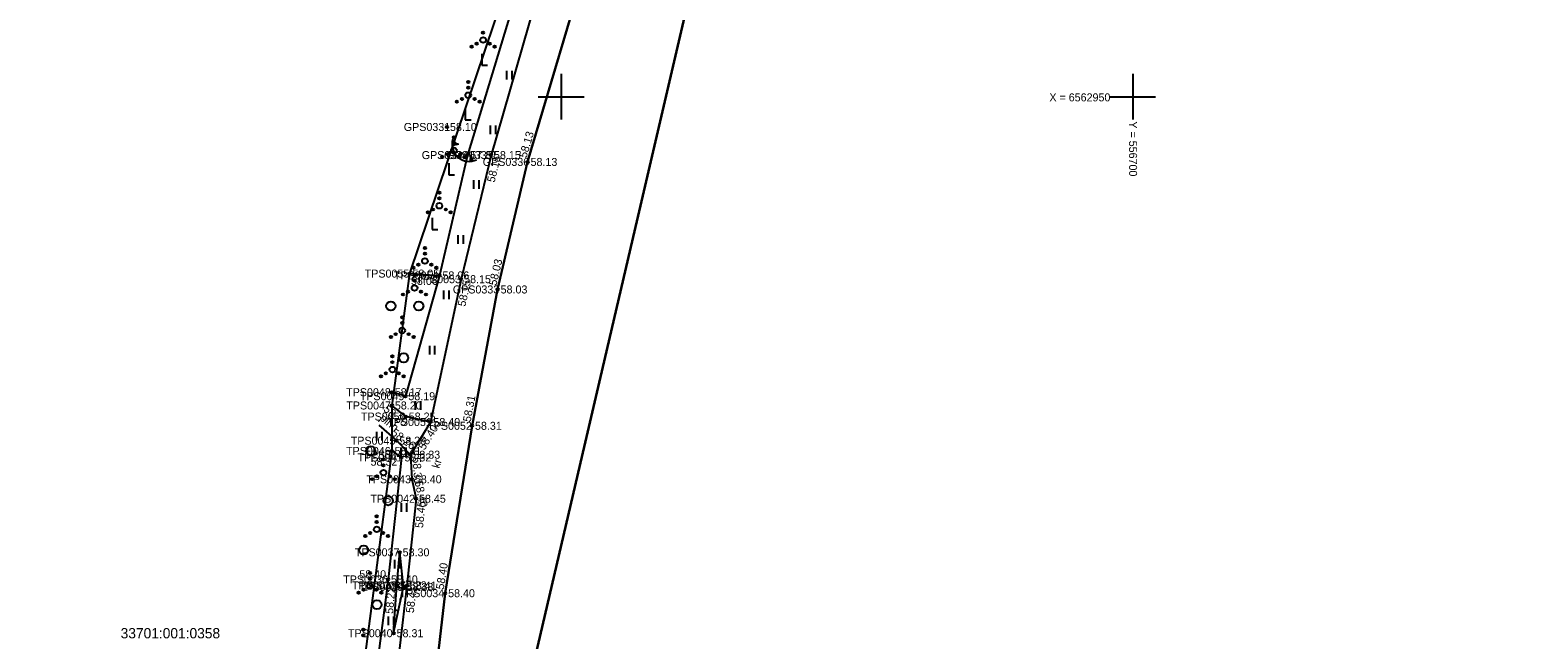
# Model space of a CAD drawing. Extents: x 551623 to 559850, y 6561220 to 6567135.
# Drawn here: x 556603.5 to 556733.6, y 6562902.5 to 6562955.9 of the extents above; entities that cross this region are included whole.
import ezdxf

# ---------------------------------------------------------------- set-up
doc = ezdxf.new("R2010")
doc.units = 0
for name, color, linetype in [('HALJASTUS', 7, 'Continuous'), ('KORGUS-EH2000', 7, 'Continuous'), ('MOOTKORG-EH2000', 7, 'Continuous'), ('MOOTMPUNKT', 7, 'Continuous'), ('MOOTNR', 7, 'Continuous'), ('MOOTPIIR', 7, 'Continuous'), ('PIIR', 7, 'Continuous'), ('RELJEEF', 7, 'Continuous'), ('TEE', 7, 'Continuous'), ('VORK', 7, 'Continuous')]:
    doc.layers.add(name, color=color, linetype=linetype)

msp = doc.modelspace()

# ---------------------------------------------------------------- linework, layer by layer
at = {"layer": 'HALJASTUS'}
for p, q in [((556643.05, 6562953.75), (556643.05, 6562952.75)), ((556643.05, 6562952.75), (556643.55, 6562952.75)), ((556645.22, 6562952.27), (556645.22, 6562951.51)), ((556645.67, 6562952.27), (556645.67, 6562951.51)), ((556641.61, 6562948.96), (556641.61, 6562947.96)), ((556641.61, 6562947.96), (556642.11, 6562947.96)), ((556643.78, 6562947.48), (556643.78, 6562946.72)), ((556644.24, 6562947.48), (556644.24, 6562946.72)), ((556640.17, 6562944.17), (556640.17, 6562943.17)), ((556640.17, 6562943.17), (556640.67, 6562943.17)), ((556642.34, 6562942.7), (556642.34, 6562941.93)), ((556642.8, 6562942.7), (556642.8, 6562941.93)), ((556638.72, 6562939.39), (556638.72, 6562938.39)), ((556638.72, 6562938.39), (556639.22, 6562938.39)), ((556640.96, 6562937.89), (556640.96, 6562937.13)), ((556641.41, 6562937.89), (556641.41, 6562937.13)), ((556639.71, 6562933.05), (556639.71, 6562932.29)), ((556640.17, 6562933.05), (556640.17, 6562932.29)), ((556638.47, 6562928.21), (556638.47, 6562927.45)), ((556638.93, 6562928.21), (556638.93, 6562927.45)), ((556637.23, 6562923.36), (556637.23, 6562922.6)), ((556637.69, 6562923.36), (556637.69, 6562922.6)), ((556633.84, 6562920.68), (556633.84, 6562919.92)), ((556634.3, 6562920.68), (556634.3, 6562919.92)), ((556635.96, 6562919.3), (556635.96, 6562918.54)), ((556636.41, 6562919.3), (556636.41, 6562918.54)), ((556636, 6562914.44), (556636, 6562913.68)), ((556636.46, 6562914.44), (556636.46, 6562913.68)), ((556635.43, 6562909.47), (556635.43, 6562908.71)), ((556635.89, 6562909.47), (556635.89, 6562908.71)), ((556634.87, 6562904.5), (556634.87, 6562903.74)), ((556635.32, 6562904.5), (556635.32, 6562903.74))]:
    msp.add_line(p, q, dxfattribs=at)
for points in [[(556730.18, 6563321.97), (556724.64, 6563294.5), (556716.88, 6563261.02), (556713.06, 6563244.42), (556708.58, 6563223.73), (556703.72, 6563202.88), (556698.77, 6563180.19), (556694.07, 6563158.75), (556689.22, 6563135.02), (556684.66, 6563113.96), (556681.42, 6563095.61), (556676.7, 6563073.76), (556671.6, 6563053.04), (556667.38, 6563033.15), (556662.06, 6563012.38), (556658.05, 6562996.74), (556653.49, 6562982.86), (556651.05, 6562972.79), (556648.49, 6562966.93), (556641.79, 6562944.89), (556639.35, 6562934.36)], [(556636.73, 6562934.52), (556639.35, 6562934.36), (556636.37, 6562923.79), (556635.18, 6562924.14)], [(556635.17, 6562919), (556636.03, 6562918.43), (556634.85, 6562907.76), (556633.22, 6562895.24), (556632.65, 6562886.48), (556632.74, 6562878.79), (556631.41, 6562873.37), (556629.17, 6562861.28), (556628.02, 6562852.45), (556625.52, 6562843.28), (556622.84, 6562830.98), (556620.17, 6562819.24), (556617.08, 6562804.16), (556613.53, 6562785.9), (556610.4, 6562766.71), (556606.27, 6562747.18), (556605.01, 6562746.43)]]:
    msp.add_lwpolyline(points, dxfattribs=at)
for centre, radius in [((556643.17, 6562954.96), 0.25), ((556643.17, 6562955.61), 0.1), ((556642.17, 6562954.38), 0.1), ((556642.61, 6562954.63), 0.1), ((556643.74, 6562954.63), 0.1), ((556644.17, 6562954.38), 0.1), ((556641.87, 6562951.28), 0.1), ((556641.87, 6562950.13), 0.25), ((556641.87, 6562950.78), 0.1), ((556640.87, 6562949.56), 0.1), ((556641.31, 6562949.81), 0.1), ((556642.44, 6562949.81), 0.1), ((556642.87, 6562949.56), 0.1), ((556640.61, 6562946.44), 0.1), ((556640.61, 6562945.94), 0.1), ((556639.61, 6562944.72), 0.1), ((556640.04, 6562944.97), 0.1), ((556640.61, 6562945.29), 0.25), ((556641.17, 6562944.97), 0.1), ((556641.61, 6562944.72), 0.1), ((556639.34, 6562941.61), 0.1), ((556639.34, 6562941.11), 0.1), ((556638.34, 6562939.88), 0.1), ((556638.78, 6562940.13), 0.1), ((556639.34, 6562940.46), 0.25), ((556639.91, 6562940.13), 0.1), ((556640.34, 6562939.88), 0.1), ((556638.08, 6562935.62), 0.25), ((556638.08, 6562936.77), 0.1), ((556638.08, 6562936.27), 0.1), ((556637.08, 6562935.04), 0.1), ((556637.17, 6562934.41), 0.1), ((556637.51, 6562935.29), 0.1), ((556638.64, 6562935.29), 0.1), ((556639.08, 6562935.04), 0.1), ((556636.6, 6562932.94), 0.1), ((556637.17, 6562933.26), 0.25), ((556637.17, 6562933.91), 0.1), ((556637.73, 6562932.94), 0.1), ((556635.1, 6562931.69), 0.4), ((556636.17, 6562932.69), 0.1), ((556637.54, 6562931.69), 0.4), ((556638.17, 6562932.69), 0.1), ((556636.1, 6562930.69), 0.1), ((556635.53, 6562929.22), 0.1), ((556636.1, 6562929.54), 0.25), ((556636.1, 6562930.19), 0.1), ((556636.66, 6562929.22), 0.1), ((556635.1, 6562928.97), 0.1), ((556637.1, 6562928.97), 0.1), ((556635.23, 6562927.27), 0.1), ((556635.23, 6562926.77), 0.1), ((556636.22, 6562927.15), 0.4), ((556634.23, 6562925.54), 0.1), ((556634.66, 6562925.79), 0.1), ((556635.23, 6562926.12), 0.25), ((556635.79, 6562925.79), 0.1), ((556636.23, 6562925.54), 0.1), ((556633.33, 6562919.01), 0.4), ((556634.45, 6562918.25), 0.1), ((556634.45, 6562917.75), 0.1), ((556633.45, 6562916.53), 0.1), ((556633.88, 6562916.78), 0.1), ((556634.45, 6562917.1), 0.25), ((556635.01, 6562916.78), 0.1), ((556635.45, 6562916.53), 0.1), ((556634.86, 6562914.64), 0.4), ((556633.86, 6562912.14), 0.25), ((556633.86, 6562913.29), 0.1), ((556633.86, 6562912.79), 0.1), ((556632.86, 6562911.56), 0.1), ((556633.29, 6562911.81), 0.1), ((556634.42, 6562911.81), 0.1), ((556634.86, 6562911.56), 0.1), ((556632.72, 6562910.33), 0.4), ((556633.27, 6562908.32), 0.1), ((556633.27, 6562907.17), 0.25), ((556633.27, 6562907.82), 0.1), ((556632.27, 6562906.6), 0.1), ((556632.71, 6562906.85), 0.1), ((556633.88, 6562905.54), 0.4), ((556633.84, 6562906.85), 0.1), ((556634.27, 6562906.6), 0.1), ((556632.68, 6562903.36), 0.1), ((556632.68, 6562902.86), 0.1)]:
    msp.add_circle(centre, radius, dxfattribs=at)
at = {"layer": 'KORGUS-EH2000'}
for centre in [(556640.01, 6562947.35), (556643.86, 6562944.89), (556647.06, 6562944.29), (556639.35, 6562934.36), (556641.25, 6562934.03), (556644.44, 6562933.13), (556635.19, 6562922.98), (556636.37, 6562923.79), (556638.56, 6562921.53), (556642.2, 6562921.2), (556635.58, 6562919.9), (556636.81, 6562918.67), (556636.03, 6562918.43), (556636.94, 6562916.52), (556637.3, 6562914.82), (556634.85, 6562907.76), (556635.62, 6562907.24), (556636.5, 6562907.22), (556639.85, 6562906.55)]:
    msp.add_circle(centre, 0.1, dxfattribs=at)
at = {"layer": 'MOOTMPUNKT'}
for centre in [(556640.01, 6562947.35), (556641.79, 6562944.89), (556643.86, 6562944.89), (556647.06, 6562944.29), (556636.73, 6562934.52), (556639.35, 6562934.36), (556641.25, 6562934.03), (556644.44, 6562933.13), (556635.18, 6562924.14), (556635.19, 6562922.98), (556636.37, 6562923.79), (556636.4, 6562922.01), (556638.56, 6562921.53), (556642.2, 6562921.2), (556635.58, 6562919.9), (556635.17, 6562919), (556636.81, 6562918.67), (556636.03, 6562918.43), (556636.94, 6562916.52), (556637.3, 6562914.82), (556635.87, 6562910.13), (556634.85, 6562907.76), (556635.62, 6562907.24), (556636.21, 6562907.1), (556636.5, 6562907.22), (556639.85, 6562906.55), (556635.34, 6562903.05)]:
    msp.add_circle(centre, 0.1, dxfattribs=at)
at = {"layer": 'MOOTPIIR'}
for points in [[(556730.03, 6563322.01), (556724.17, 6563296.08), (556712.21, 6563244.93), (556703.12, 6563205.31), (556697.49, 6563180.8), (556687.92, 6563135.48), (556675.76, 6563074.84), (556666.86, 6563035.42), (556657.51, 6562998), (556646.61, 6562963.87), (556636.73, 6562934.52), (556635.19, 6562922.98), (556635.17, 6562919), (556632.09, 6562895.44), (556631.24, 6562879.28), (556626.79, 6562853.34), (556618.71, 6562822.2), (556606.27, 6562747.18)], [(556615.49, 6562765.34), (556618.73, 6562784.89), (556621.9, 6562802.83), (556624.98, 6562818.13), (556627.45, 6562830.14), (556630.42, 6562842.27), (556632.84, 6562852.22), (556634.31, 6562860.89), (556636.03, 6562872.42), (556636.88, 6562879.2), (556638.46, 6562894.39), (556639.85, 6562906.55), (556642.2, 6562921.2), (556644.44, 6562933.13), (556647.06, 6562944.29), (556652.61, 6562963.06), (556658.35, 6562981.12), (556662.81, 6562995.67), (556667.03, 6563010.79), (556672.36, 6563031.93), (556677.04, 6563051.97)]]:
    msp.add_lwpolyline(points, dxfattribs=at)
at = {"layer": 'PIIR'}
msp.add_lwpolyline([(555805.16, 6562850.3), (555826.95, 6563063.64), (555846.51, 6563164.12), (555894.51, 6563325.36), (556136, 6563572.22), (556237.49, 6563672.14), (556288.75, 6563676.33), (556560.07, 6563698.51), (556620.28, 6563801.97), (556702.51, 6563943.25), (556780.4, 6563955.1), (556879.9, 6563970.48), (556759.6, 6563438.6), (556685.3, 6563096.1), (556692.98, 6563093.02), (556667.97, 6562987.78), (556646.18, 6562894.39), (556231.34, 6562873.47), (556132.45, 6562866.66), (555973.8, 6562858.59)], close=True, dxfattribs=at)
msp.add_lwpolyline([(556431.83, 6562767.5), (556389.83, 6562774.53), (556341.26, 6562782.67), (556294.26, 6562790.54), (556224.28, 6562802.26), (556231.34, 6562873.47), (556646.18, 6562894.39), (556667.97, 6562987.78), (556782.89, 6562960.47), (556700.86, 6562579.85)], dxfattribs=at)
at = {"layer": 'RELJEEF'}
for p, q in [((556641.01, 6562945.84), (556640.45, 6562945.95)), ((556640.45, 6562945.92), (556640.48, 6562945.95)), ((556640.45, 6562945.89), (556640.52, 6562945.94)), ((556640.45, 6562945.85), (556640.55, 6562945.93)), ((556640.45, 6562945.82), (556640.58, 6562945.93)), ((556640.45, 6562945.79), (556640.61, 6562945.92)), ((556640.45, 6562945.76), (556640.65, 6562945.91)), ((556641.01, 6562945.84), (556640.45, 6562945.73)), ((556640.46, 6562945.74), (556640.68, 6562945.91)), ((556640.52, 6562945.75), (556640.71, 6562945.9)), ((556640.57, 6562945.76), (556640.74, 6562945.9)), ((556640.62, 6562945.77), (556640.77, 6562945.89)), ((556640.68, 6562945.78), (556640.81, 6562945.88)), ((556640.73, 6562945.79), (556640.84, 6562945.88)), ((556640.78, 6562945.8), (556640.87, 6562945.87)), ((556640.84, 6562945.81), (556640.9, 6562945.86)), ((556640.89, 6562945.82), (556640.94, 6562945.86)), ((556641.34, 6562945.12), (556640.9, 6562944.77)), ((556640.92, 6562944.75), (556640.92, 6562944.79)), ((556640.94, 6562945.83), (556640.97, 6562945.85)), ((556640.95, 6562944.73), (556640.95, 6562944.81)), ((556640.97, 6562944.71), (556640.97, 6562944.83)), ((556640.99, 6562944.68), (556641, 6562944.85)), ((556641.02, 6562944.66), (556641.03, 6562944.87)), ((556641.04, 6562944.65), (556641.05, 6562944.89)), ((556641.34, 6562945.12), (556641.06, 6562944.63)), ((556641.07, 6562944.64), (556641.08, 6562944.91)), ((556641.09, 6562944.69), (556641.1, 6562944.93)), ((556641.12, 6562944.73), (556641.13, 6562944.95)), ((556641.15, 6562944.78), (556641.15, 6562944.97)), ((556641.17, 6562944.83), (556641.18, 6562945)), ((556641.2, 6562944.87), (556641.21, 6562945.02)), ((556641.23, 6562944.92), (556641.23, 6562945.04)), ((556641.25, 6562944.97), (556641.26, 6562945.06)), ((556641.28, 6562945.02), (556641.28, 6562945.08)), ((556641.31, 6562945.06), (556641.31, 6562945.1)), ((556642.07, 6562944.9), (556642.03, 6562944.33)), ((556642.14, 6562944.68), (556642.06, 6562944.76)), ((556642.16, 6562944.63), (556642.06, 6562944.73)), ((556642.07, 6562944.9), (556642.25, 6562944.36)), ((556642.1, 6562944.83), (556642.07, 6562944.86)), ((556642.11, 6562944.78), (556642.07, 6562944.82)), ((556642.13, 6562944.73), (556642.07, 6562944.79)), ((556642.06, 6562944.34), (556642.03, 6562944.37)), ((556642.19, 6562944.35), (556642.04, 6562944.5)), ((556642.16, 6562944.35), (556642.04, 6562944.46)), ((556642.13, 6562944.34), (556642.04, 6562944.43)), ((556642.1, 6562944.34), (556642.04, 6562944.4)), ((556642.21, 6562944.47), (556642.05, 6562944.63)), ((556642.23, 6562944.42), (556642.05, 6562944.6)), ((556642.24, 6562944.37), (556642.05, 6562944.56)), ((556642.22, 6562944.36), (556642.05, 6562944.53)), ((556642.18, 6562944.58), (556642.06, 6562944.69)), ((556642.19, 6562944.52), (556642.06, 6562944.66)), ((556635.89, 6562909.94), (556635.88, 6562909.94)), ((556636.01, 6562908.95), (556635.77, 6562908.92)), ((556636.18, 6562906.96), (556635.61, 6562907.09)), ((556636.12, 6562907.95), (556635.99, 6562907.94)), ((556635.97, 6562905.99), (556635.84, 6562906.01)), ((556635.76, 6562905.01), (556635.47, 6562905.07)), ((556635.55, 6562904.03), (556635.51, 6562904.04))]:
    msp.add_line(p, q, dxfattribs=at)
for points in [[(556635.34, 6562903.05), (556636.21, 6562907.1), (556635.87, 6562910.13)], [(556635.34, 6562903.05), (556635.62, 6562907.24), (556635.87, 6562910.13)]]:
    msp.add_lwpolyline(points, dxfattribs=at)
msp.add_arc((556641.96, 6562945.85), 1.51, 163.4234, 295.1745, dxfattribs=at)
at = {"layer": 'TEE'}
for points in [[(556673.7, 6563052.75), (556668.95, 6563032.92), (556663.68, 6563011.86), (556659.41, 6562996.6), (556654.92, 6562982.33), (556649.35, 6562963.96), (556643.86, 6562944.89), (556641.25, 6562934.03), (556638.56, 6562921.53), (556636.81, 6562918.67), (556636.94, 6562916.52), (556637.3, 6562914.82), (556636.5, 6562907.22), (556635.08, 6562894.96), (556633.62, 6562879.41), (556632.94, 6562873.13), (556630.86, 6562861.3), (556629.25, 6562852.95), (556627.08, 6562842.72), (556624.55, 6562830.86), (556621.61, 6562818.84), (556618.96, 6562803.3), (556615.61, 6562785.44), (556612.25, 6562766.58)], [(556677.04, 6563051.97), (556672.36, 6563031.93), (556667.03, 6563010.79), (556662.81, 6562995.67), (556658.35, 6562981.12), (556652.61, 6562963.06), (556647.06, 6562944.29), (556644.44, 6562933.13), (556642.2, 6562921.2), (556639.85, 6562906.55), (556638.46, 6562894.39), (556636.88, 6562879.2), (556636.03, 6562872.42), (556634.31, 6562860.89), (556632.84, 6562852.22), (556630.42, 6562842.27), (556627.45, 6562830.14), (556624.98, 6562818.13), (556621.9, 6562802.83), (556618.73, 6562784.89), (556615.49, 6562765.34)], [(556638.56, 6562921.53), (556636.4, 6562922.01), (556635.19, 6562922.98)], [(556634.05, 6562921.25), (556635.58, 6562919.9), (556636.81, 6562918.67)]]:
    msp.add_lwpolyline(points, dxfattribs=at)
at = {"layer": 'VORK'}
for p, q in [((556650, 6562952), (556650, 6562948)), ((556700, 6562952), (556700, 6562948)), ((556648, 6562950), (556652, 6562950)), ((556698, 6562950), (556702, 6562950))]:
    msp.add_line(p, q, dxfattribs=at)

# ---------------------------------------------------------------- texts
at = {"layer": 'KORGUS-EH2000'}
for s, p in [(' 58.10', (556640.01, 6562947)), (' 58.06', (556636.6, 6562933.53)), (' 58.19', (556636.37, 6562923.44)), (' 58.32', (556633.06, 6562917.71)), (' 58.40', (556632.08, 6562907.86))]:
    msp.add_text(s, height=0.7, dxfattribs=at).set_placement(p)
for s, rotation, p in [(' 58.13', 73.526, (556646.89, 6562944.34)), (' 58.15', 76.5061, (556644.11, 6562942.2)), (' 58.03', 76.8278, (556644.27, 6562933.17)), (' 58.15', 77.8496, (556641.56, 6562931.34)), (' 58.20', 321.4336, (556634.19, 6562922.7)), (' 58.31', 79.3406, (556642.03, 6562921.24)), (' 58.26', 323.3688, (556634.85, 6562920.62)), (' 58.40', 58.4783, (556637.91, 6562918.8)), (' 58.33', 273.7243, (556636.98, 6562918.68)), (' 58.40', 281.768, (556637.12, 6562916.56)), (' 58.45', 83.9718, (556637.88, 6562911.97)), (' 58.40', 80.8993, (556639.68, 6562906.58)), (' 58.22', 85.0418, (556635.27, 6562904.47)), (' 58.41', 83.3858, (556637.07, 6562904.53))]:
    msp.add_text(s, height=0.7, rotation=rotation, dxfattribs=at).set_placement(p)
at = {"layer": 'MOOTKORG-EH2000'}
for s, p in [(' 58.10', (556640.01, 6562947)), (' 57.81', (556641.79, 6562944.54)), (' 58.15', (556643.86, 6562944.54)), (' 58.13', (556647.06, 6562943.94)), (' 58.05', (556636.73, 6562934.17)), (' 58.06', (556639.35, 6562934.01)), (' 58.15', (556641.25, 6562933.68)), (' 58.03', (556644.44, 6562932.78)), (' 58.17', (556635.18, 6562923.79)), (' 58.19', (556636.37, 6562923.44)), (' 58.20', (556635.19, 6562922.63)), (' 58.25', (556636.4, 6562921.66)), (' 58.40', (556638.56, 6562921.18)), (' 58.31', (556642.2, 6562920.85)), (' 58.26', (556635.58, 6562919.55)), (' 58.41', (556635.17, 6562918.65)), (' 58.32', (556636.03, 6562918.08)), (' 58.33', (556636.81, 6562918.32)), (' 58.40', (556636.94, 6562916.17)), (' 58.45', (556637.3, 6562914.47)), (' 58.30', (556635.87, 6562909.78)), (' 58.40', (556634.85, 6562907.41)), (' 58.22', (556635.62, 6562906.89)), (' 58.38', (556636.21, 6562906.75)), (' 58.41', (556636.5, 6562906.87)), (' 58.40', (556639.85, 6562906.2)), (' 58.31', (556635.34, 6562902.7))]:
    msp.add_text(s, height=0.7, dxfattribs=at).set_placement(p)
at = {"layer": 'MOOTNR'}
for s, p in [('GPS0331 ', (556636.23, 6562947)), ('GPS0334 ', (556637.8, 6562944.54)), ('GPS0335 ', (556639.94, 6562944.54)), ('GPS0336 ', (556643.14, 6562943.94)), ('TPS0055 ', (556632.81, 6562934.17)), ('TPS0054 ', (556635.36, 6562934.01)), ('TPS0053 ', (556637.33, 6562933.68)), ('GPS0333 ', (556640.52, 6562932.78)), ('TPS0048 ', (556631.19, 6562923.79)), ('TPS0049 ', (556632.38, 6562923.44)), ('TPS0047 ', (556631.2, 6562922.63)), ('TPS0050 ', (556632.48, 6562921.66)), ('TPS0051 ', (556634.78, 6562921.18)), ('TPS0052 ', (556638.28, 6562920.85)), ('TPS0045 ', (556631.59, 6562919.55)), ('TPS0046 ', (556631.18, 6562918.65)), ('TPS0041 ', (556632.18, 6562918.08)), ('TPS0044 ', (556632.75, 6562918.32)), ('TPS0043 ', (556632.95, 6562916.17)), ('TPS0042 ', (556633.31, 6562914.47)), ('TPS0037 ', (556631.95, 6562909.78)), ('TPS0036 ', (556630.93, 6562907.41)), ('TPS0038 ', (556631.7, 6562906.89)), ('TPS0039 ', (556632.29, 6562906.75)), ('TPS0035 ', (556632.58, 6562906.87)), ('TPS0034 ', (556635.86, 6562906.2)), ('TPS0040 ', (556631.35, 6562902.7))]:
    msp.add_text(s, height=0.7, dxfattribs=at).set_placement(p)
at = {"layer": 'PIIR'}
msp.add_text('33701:001:0358', height=0.9, dxfattribs=at).set_placement((556611.46, 6562902.6))
at = {"layer": 'TEE'}
for s, rotation, p in [('pinn', 321.2293, (556634.06, 6562921.77)), ('kr', 74.8093, (556639.35, 6562917.43))]:
    msp.add_text(s, height=0.7, rotation=rotation, dxfattribs=at).set_placement(p)
at = {"layer": 'VORK'}
msp.add_text('X = 6562950', height=0.7, dxfattribs=at).set_placement((556692.71, 6562949.59))
msp.add_text('Y = 556700 ', height=0.7, rotation=270, dxfattribs=at).set_placement((556699.68, 6562947.84))

doc.saveas('drawing.dxf')
